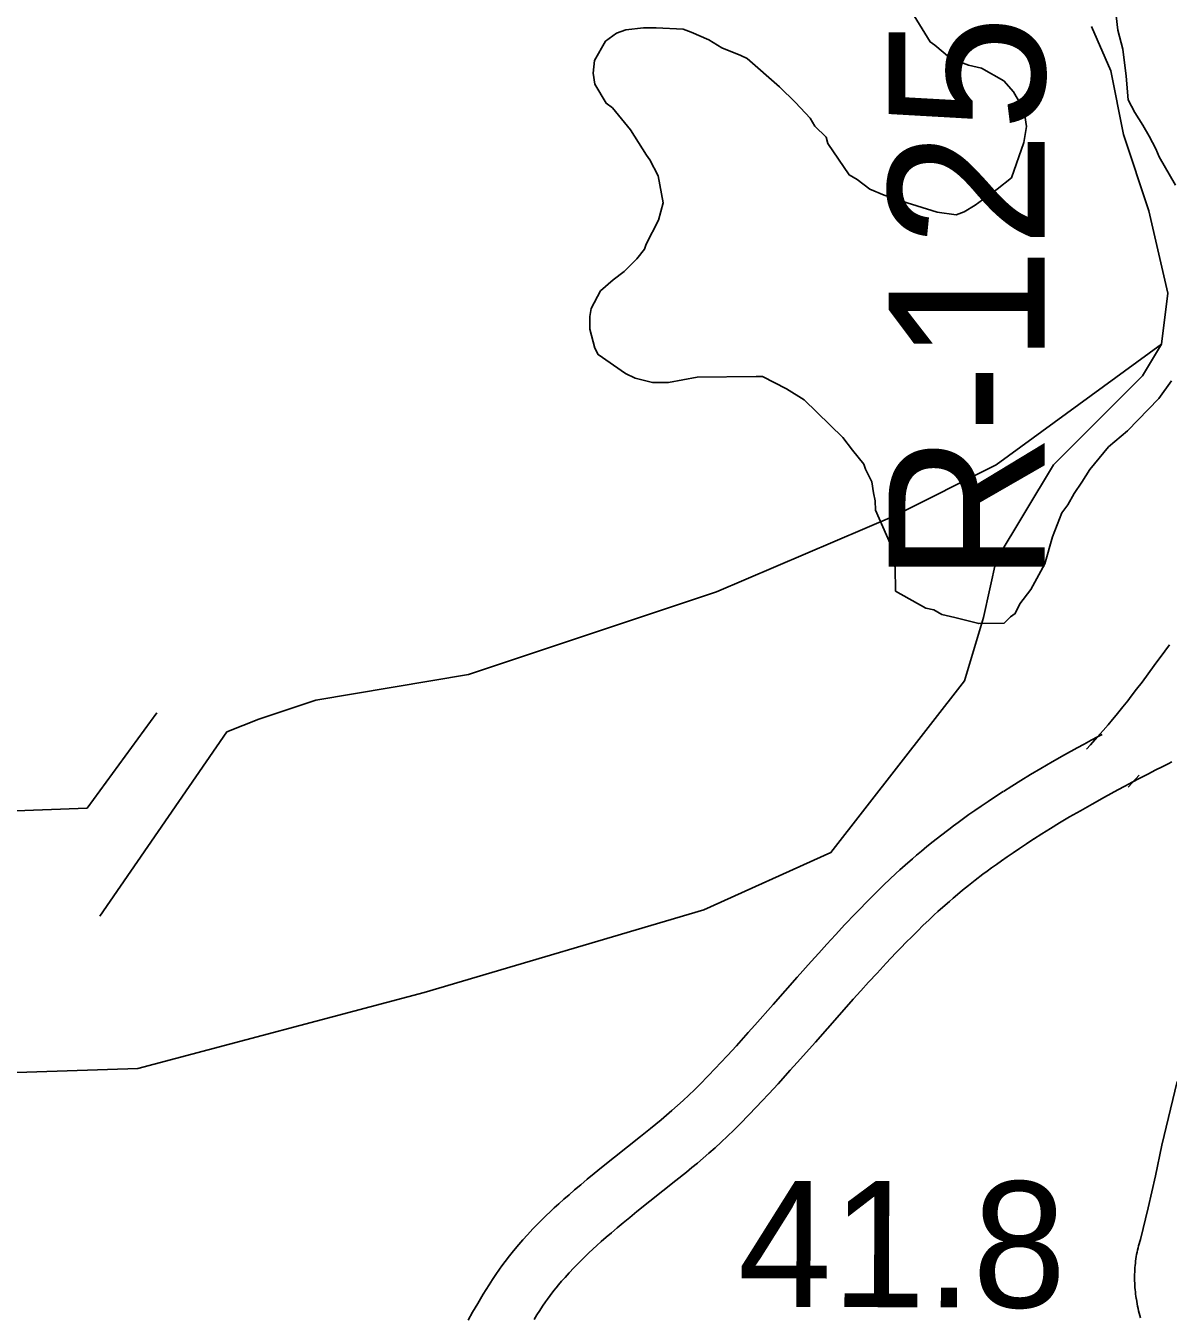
# Model space of a CAD drawing. Extents: x 3180038 to 3217926, y 922069 to 947485.
# Drawn here: x 3188326 to 3188933, y 933869 to 934555 of the extents above; entities that cross this region are included whole.
import ezdxf

# ---------------------------------------------------------------- set-up
doc = ezdxf.new("R2010")
doc.units = 0
for name, color, linetype in [('V-LEVE-TOET', 7, 'Continuous'), ('V-RIVR-RANG', 7, 'Continuous'), ('V-RIVR-RANG-IDEN', 7, 'Continuous'), ('V-ROAD-CNTR', 7, 'Continuous'), ('V-SITE-VEGE', 7, 'Continuous'), ('V-TOPO-SHOR', 7, 'Continuous')]:
    doc.layers.add(name, color=color, linetype=linetype)

msp = doc.modelspace()

# ---------------------------------------------------------------- linework, layer by layer
at = {"layer": 'V-LEVE-TOET'}
msp.add_lwpolyline([(3188918.35, 933867.96), (3188918.01, 933869.18), (3188917.69, 933870.41), (3188917.39, 933871.64), (3188917.11, 933872.87), (3188916.86, 933874.11), (3188916.62, 933875.35), (3188916.41, 933876.6), (3188916.22, 933877.86), (3188916.17, 933878.22), (3188916.17, 933878.22), (3188915.98, 933879.38), (3188915.82, 933880.54), (3188915.68, 933881.71), (3188915.56, 933882.88), (3188915.46, 933884.05), (3188915.37, 933885.23), (3188915.31, 933886.4), (3188915.27, 933887.58), (3188915.25, 933888.75), (3188915.25, 933889.93), (3188915.27, 933891.11), (3188915.31, 933892.28), (3188915.37, 933893.45), (3188915.45, 933894.63), (3188915.55, 933895.8), (3188915.67, 933896.97), (3188915.82, 933898.14), (3188915.98, 933899.3), (3188916.16, 933900.46), (3188916.36, 933901.62), (3188916.58, 933902.78), (3188916.83, 933903.93), (3188917.09, 933905.07), (3188917.37, 933906.21), (3188917.67, 933907.35), (3188917.99, 933908.48), (3188918.33, 933909.59), (3188918.33, 933909.59), (3188922.47, 933926.45), (3188926.32, 933943.38), (3188929.74, 933959.67), (3188929.74, 933959.67), (3188937.92, 933993.5)], dxfattribs=at)
at = {"layer": 'V-ROAD-CNTR'}
for points in [[(3188889.78, 934170.26), (3188891.77, 934172.43), (3188895.41, 934176.5), (3188898.53, 934180.06), (3188901.22, 934183.19), (3188903.54, 934185.94), (3188905.53, 934188.35), (3188909.03, 934192.65), (3188911.61, 934195.89), (3188913.51, 934198.33), (3188916.36, 934202.05), (3188919.21, 934205.86), (3188925.72, 934214.62), (3188931.39, 934222.27), (3188933.82, 934225.58)], [(3188897.96, 934178.06), (3188895.99, 934177.01), (3188892.14, 934174.95), (3188888.43, 934172.93), (3188884.83, 934170.96), (3188877.94, 934167.13), (3188871.52, 934163.48), (3188865.54, 934160.01), (3188859.98, 934156.7), (3188854.8, 934153.55), (3188849.98, 934150.55), (3188845.55, 934147.74)], [(3188935.13, 934163.46), (3188933.06, 934162.46), (3188929.84, 934160.87), (3188926.59, 934159.2), (3188922.25, 934156.95), (3188918.06, 934154.75), (3188914.02, 934152.62), (3188910.13, 934150.55), (3188906.39, 934148.54), (3188902.78, 934146.59), (3188899.32, 934144.7), (3188892.64, 934140.98), (3188886.47, 934137.47), (3188880.74, 934134.15), (3188875.44, 934130.99), (3188870.51, 934128), (3188865.94, 934125.15), (3188861.64, 934122.42)], [(3188911.94, 934150.04), (3188914.01, 934152.31), (3188917.67, 934156.38)], [(3188845.42, 934147.66), (3188841.3, 934144.98), (3188837.4, 934142.4), (3188833.77, 934139.94), (3188830.38, 934137.61), (3188827.22, 934135.39), (3188824.28, 934133.28), (3188821.53, 934131.28), (3188818.97, 934129.39), (3188816.56, 934127.58), (3188812.13, 934124.18), (3188808.26, 934121.13), (3188804.9, 934118.41), (3188801.98, 934116), (3188799.45, 934113.86), (3188797.22, 934111.95), (3188793.41, 934108.61), (3188790.55, 934106.04), (3188788.4, 934104.07), (3188785.24, 934101.11), (3188782.11, 934098.11), (3188778.78, 934094.83), (3188775.59, 934091.66), (3188772.53, 934088.56), (3188769.59, 934085.55), (3188766.76, 934082.61), (3188761.37, 934076.93), (3188756.38, 934071.56), (3188751.75, 934066.5), (3188747.45, 934061.76), (3188743.45, 934057.3), (3188736.03, 934048.95), (3188723.19, 934034.4), (3188713.59, 934023.56), (3188710.01, 934019.56), (3188703.69, 934012.57), (3188698.94, 934007.39), (3188695.35, 934003.54), (3188692.67, 934000.69), (3188688.59, 933996.42), (3188684.49, 933992.21), (3188682.96, 933990.67), (3188681.47, 933989.19), (3188678.39, 933986.23), (3188675.37, 933983.42), (3188672.38, 933980.72), (3188669.43, 933978.12), (3188666.53, 933975.62), (3188663.68, 933973.2), (3188660.89, 933970.87), (3188658.16, 933968.63), (3188652.77, 933964.27), (3188632.05, 933947.77), (3188628.11, 933944.58), (3188624.43, 933941.57), (3188621, 933938.71), (3188617.78, 933935.99), (3188614.79, 933933.4), (3188612, 933930.95), (3188609.4, 933928.61), (3188606.97, 933926.39), (3188604.72, 933924.27), (3188602.62, 933922.27), (3188600.67, 933920.36), (3188598.86, 933918.55), (3188597.17, 933916.83), (3188595.58, 933915.18), (3188592.7, 933912.11), (3188590.2, 933909.33), (3188588.05, 933906.86), (3188586.19, 933904.66), (3188584.59, 933902.7), (3188583.18, 933900.94), (3188580.84, 933897.9), (3188579.1, 933895.54), (3188577.79, 933893.72), (3188575.91, 933891), (3188574.1, 933888.26), (3188572.37, 933885.56), (3188570.75, 933882.98), (3188569.19, 933880.44), (3188566.27, 933875.6), (3188563.59, 933871.02), (3188561.13, 933866.71)], [(3188861.76, 934122.5), (3188857.76, 934119.9), (3188854.09, 934117.47), (3188850.69, 934115.17), (3188847.52, 934112.98), (3188844.57, 934110.91), (3188841.83, 934108.95), (3188839.27, 934107.09), (3188836.89, 934105.33), (3188834.7, 934103.68), (3188830.55, 934100.5), (3188826.98, 934097.69), (3188823.89, 934095.18), (3188821.21, 934092.97), (3188818.88, 934091), (3188816.87, 934089.28), (3188813.33, 934086.18), (3188810.72, 934083.83), (3188808.79, 934082.06), (3188805.88, 934079.34), (3188803, 934076.58), (3188799.87, 934073.5), (3188796.85, 934070.49), (3188793.94, 934067.54), (3188791.13, 934064.67), (3188788.45, 934061.89), (3188783.25, 934056.39), (3188778.42, 934051.21), (3188773.93, 934046.3), (3188769.74, 934041.67), (3188765.83, 934037.31), (3188758.49, 934029.06), (3188745.67, 934014.52), (3188736, 934003.61), (3188732.32, 933999.5), (3188725.86, 933992.36), (3188720.96, 933987.02), (3188717.25, 933983.04), (3188714.43, 933980.05), (3188710.19, 933975.61), (3188705.89, 933971.19), (3188704.16, 933969.44), (3188702.41, 933967.71), (3188699.01, 933964.44), (3188695.65, 933961.32), (3188692.36, 933958.34), (3188689.15, 933955.51), (3188686.03, 933952.81), (3188682.98, 933950.23), (3188680.01, 933947.76), (3188677.12, 933945.39), (3188671.55, 933940.87), (3188650.82, 933924.37), (3188647.05, 933921.31), (3188643.53, 933918.44), (3188640.28, 933915.73), (3188637.28, 933913.19), (3188634.5, 933910.79), (3188631.93, 933908.53), (3188629.56, 933906.4), (3188627.37, 933904.39), (3188625.35, 933902.49), (3188623.48, 933900.7), (3188621.75, 933899.01), (3188620.15, 933897.42), (3188618.68, 933895.92), (3188617.33, 933894.52), (3188614.8, 933891.81), (3188612.66, 933889.44), (3188610.83, 933887.34), (3188609.26, 933885.48), (3188607.92, 933883.84), (3188606.79, 933882.43), (3188604.79, 933879.83), (3188603.35, 933877.88), (3188602.32, 933876.45), (3188600.76, 933874.2), (3188599.24, 933871.89), (3188597.71, 933869.5), (3188596.22, 933867.13)]]:
    msp.add_lwpolyline(points, dxfattribs=at)
at = {"layer": 'V-SITE-VEGE'}
for points in [[(3188882.15, 934661.2), (3188883.09, 934653.61), (3188883.97, 934651.08), (3188887.51, 934637.6), (3188893.64, 934620.76), (3188895.42, 934614.02), (3188897.22, 934604.74), (3188898.14, 934598.84), (3188900.75, 934592.95), (3188903.57, 934570.15), (3188905.39, 934560.03), (3188906.33, 934552.43)], [(3188752.34, 934492.18), (3188763.54, 934475.41), (3188767.8, 934472.93), (3188774.62, 934467.94), (3188782.28, 934464.65), (3188791.62, 934461.39), (3188810.29, 934455.7), (3188820.45, 934454.13), (3188824.66, 934455.88), (3188830.54, 934459.33), (3188842.27, 934467.93), (3188849.8, 934473.94), (3188856.34, 934492.63), (3188857.92, 934501.1), (3188857, 934507.01), (3188854.38, 934513.74), (3188850.93, 934519.62), (3188845.78, 934525.47), (3188833.86, 934532.09), (3188827.08, 934533.69), (3188822.83, 934535.33), (3188816.88, 934537.8), (3188809.19, 934544.46), (3188806.63, 934546.12), (3188795.41, 934564.59)], [(3188934.85, 934365.92), (3188928.2, 934356.54), (3188911.5, 934339.42), (3188901.46, 934330.84), (3188891.46, 934318.88), (3188887.32, 934312.07), (3188883.17, 934306.1), (3188879.86, 934300.14), (3188876.53, 934295.87), (3188871.62, 934283.13), (3188867.56, 934268.7), (3188860.12, 934255.08), (3188854.3, 934247.4), (3188851.83, 934242.29), (3188849.31, 934240.57), (3188845.97, 934237.15), (3188832.45, 934236.98), (3188819.72, 934240.21), (3188812.94, 934241.81), (3188808.68, 934244.3), (3188804.44, 934245.09), (3188788.26, 934254.19), (3188788.11, 934266.87), (3188787.22, 934270.24), (3188785.41, 934279.52), (3188777.59, 934297.18), (3188777.52, 934302.25), (3188776.63, 934306.47), (3188775.71, 934312.38), (3188772.24, 934319.1), (3188771.37, 934321.62), (3188765.35, 934329.16), (3188760.2, 934335.86), (3188739.66, 934355.9), (3188730.28, 934361.7), (3188717.52, 934368.31), (3188714.14, 934368.26), (3188682.86, 934367.88), (3188667.67, 934365.15), (3188659.22, 934365.05), (3188649.89, 934367.47), (3188644.78, 934369.94), (3188630.29, 934379.91), (3188628.55, 934383.27), (3188625.89, 934393.38), (3188625.81, 934400.14), (3188626.6, 934404.38), (3188631.56, 934413.75), (3188638.25, 934419.75), (3188644.11, 934424.05), (3188650.79, 934430.89), (3188654.96, 934436.02), (3188655.77, 934438.56), (3188662.38, 934451.33), (3188664.8, 934460.66), (3188662.08, 934475), (3188657.75, 934483.4), (3188656.03, 934485.92), (3188647.41, 934499.34), (3188637.96, 934511.06), (3188634.55, 934513.55), (3188628.51, 934523.62), (3188627.59, 934529.53), (3188628.35, 934536.31), (3188634.14, 934546.52), (3188640.01, 934550.82), (3188645.06, 934552.58), (3188654.35, 934553.54), (3188661.11, 934553.62), (3188675.49, 934552.95), (3188679.74, 934551.32), (3188689.09, 934547.2), (3188695.91, 934543.06), (3188706.1, 934538.96), (3188709.51, 934537.31), (3188726.6, 934522.3), (3188735.16, 934513.95), (3188742.87, 934505.59), (3188745.46, 934501.4), (3188751.45, 934495.55), (3188752.34, 934492.18)], [(3188906.33, 934552.43), (3188908.99, 934542.32), (3188910.86, 934527.97), (3188911.86, 934515.3), (3188915.32, 934508.58), (3188919.64, 934501.87), (3188923.09, 934495.99), (3188926.56, 934489.27), (3188928.3, 934485.06), (3188936.94, 934469.95)]]:
    msp.add_lwpolyline(points, dxfattribs=at)
at = {"layer": 'V-TOPO-SHOR'}
for points in [[(3188088.49, 934017.28), (3188176.31, 933993.64), (3188385.74, 934000.39), (3188537.75, 934040.93), (3188686.38, 934084.84), (3188753.94, 934115.24), (3188824.88, 934206.45), (3188835.01, 934240.23), (3188841.77, 934270.63), (3188872.17, 934321.3), (3188895.82, 934344.94), (3188919.46, 934368.59), (3188929.59, 934385.48), (3188932.97, 934412.5), (3188922.84, 934456.42), (3188909.33, 934496.95), (3188902.57, 934530.73), (3188892.44, 934554.38)], [(3188929.59, 934385.48), (3188841.77, 934321.3), (3188787.72, 934294.27), (3188693.14, 934253.74), (3188561.4, 934209.83), (3188480.33, 934196.31), (3188449.93, 934186.18), (3188433.04, 934179.42), (3188365.48, 934081.46)], [(3188395.88, 934189.56), (3188358.72, 934138.89), (3188088.49, 934128.76), (3188064.84, 934149.02), (3188061.46, 934176.05), (3188081.73, 934226.72), (3188088.49, 934243.61), (3188091.86, 934257.12)]]:
    msp.add_lwpolyline(points, dxfattribs=at)

# ---------------------------------------------------------------- texts
at = {"layer": 'V-RIVR-RANG'}
msp.add_text('41.8', height=67, rotation=359.85833, dxfattribs=at).set_placement((3188704.48, 933873.79))
at = {"layer": 'V-RIVR-RANG-IDEN'}
msp.add_text('R-125+00', height=83, rotation=90, dxfattribs=at).set_placement((3188867.54, 934258.02))

doc.saveas('drawing.dxf')
